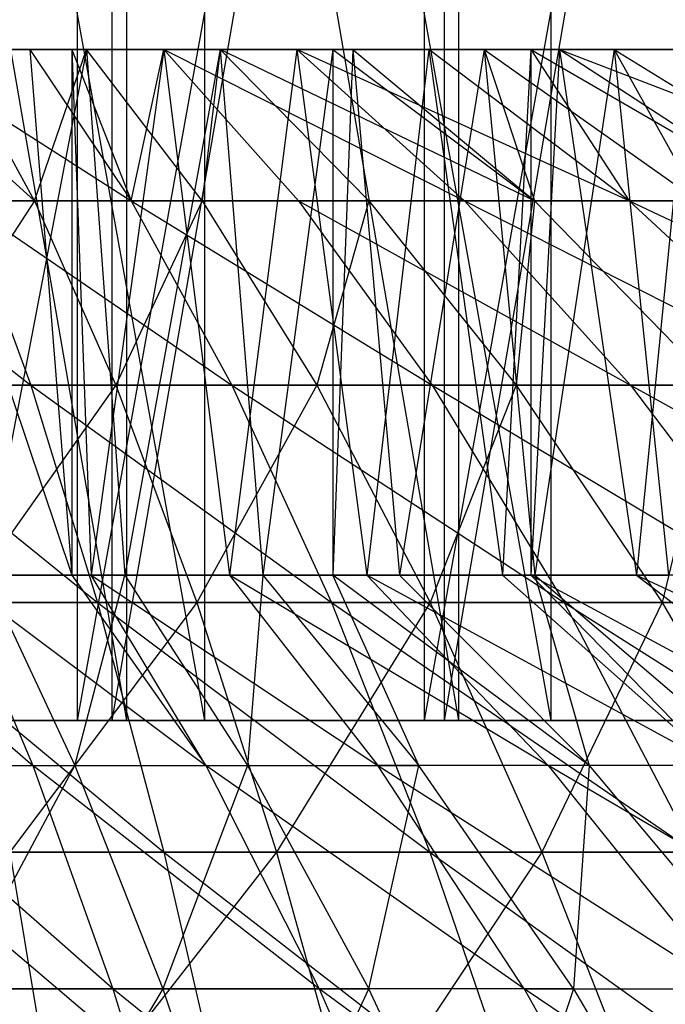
# Model space of a CAD drawing. Extents: x -125 to 125, y -143 to 0.
# Tile 307 of 406: x 1.25 to 3.25, y -26.68 to -23.62. Entities that reach past the tile are written whole.
import ezdxf

# ---------------------------------------------------------------- set-up
doc = ezdxf.new("R2010")
doc.units = 0
doc.header["$LTSCALE"] = 25.4
doc.layers.get('0').update_dxf_attribs({"linetype": 'CONTINUOUS'})

# ---------------------------------------------------------------- blocks, each defined once
blk = doc.blocks.new('NL2500027000_STL_3')
at = {"color": 0}
for p, q in [((0.5415, -19.8, 18.4921), (1.5775, -25.8, 18.4326)), ((0.5415, -19.8, 18.4921), (1.5775, -25.8, 18.4326)), ((1.821, -25.8, 19.9169), (0.7401, -19.8, 19.9863)), ((1.821, -25.8, 19.9169), (0.7401, -19.8, 19.9863)), ((1.4251, -25.8, -19.9492), (2.5031, -19.8, -19.8427)), ((1.4251, -25.8, -19.9492), (2.5031, -19.8, -19.8427)), ((1.4251, -25.8, -19.9492), (1.4251, -19.8, -19.9492)), ((1.4251, -25.8, -19.9492), (1.4251, -19.8, -19.9492)), ((2.5637, -19.8, -18.3215), (1.5323, -25.8, -18.4364)), ((2.5637, -19.8, -18.3215), (1.5323, -25.8, -18.4364)), ((1.5323, -19.8, -18.4364), (1.5323, -25.8, -18.4364)), ((1.5323, -19.8, -18.4364), (1.5323, -25.8, -18.4364)), ((1.5775, -19.8, 18.4326), (1.5775, -25.8, 18.4326)), ((1.5775, -19.8, 18.4326), (1.5775, -25.8, 18.4326)), ((1.5775, -19.8, 18.4326), (2.6086, -25.8, 18.3152)), ((1.5775, -19.8, 18.4326), (2.6086, -25.8, 18.3152)), ((1.821, -25.8, 19.9169), (1.821, -19.8, 19.9169)), ((1.821, -25.8, 19.9169), (1.821, -19.8, 19.9169)), ((2.8967, -25.8, 19.7891), (1.821, -19.8, 19.9169)), ((2.8967, -25.8, 19.7891), (1.821, -19.8, 19.9169)), ((2.5031, -25.8, -19.8427), (3.5737, -19.8, -19.6781)), ((2.5031, -25.8, -19.8427), (3.5737, -19.8, -19.6781)), ((2.5031, -25.8, -19.8427), (2.5031, -19.8, -19.8427)), ((2.5031, -25.8, -19.8427), (2.5031, -19.8, -19.8427)), ((3.5869, -19.8, -18.1489), (2.5637, -25.8, -18.3215)), ((3.5869, -19.8, -18.1489), (2.5637, -25.8, -18.3215)), ((2.5637, -19.8, -18.3215), (2.5637, -25.8, -18.3215)), ((2.5637, -19.8, -18.3215), (2.5637, -25.8, -18.3215)), ((2.6086, -19.8, 18.3152), (2.6086, -25.8, 18.3152)), ((2.6086, -19.8, 18.3152), (2.6086, -25.8, 18.3152)), ((2.8967, -25.8, 19.7891), (2.8967, -19.8, 19.7891)), ((2.8967, -25.8, 19.7891), (2.8967, -19.8, 19.7891)), ((0.7767, -23.7144, -9.9609), (1.2911, -24.1847, -12.393)), ((0.7767, -23.7144, -9.9609), (1.2911, -24.1847, -12.393)), ((1.2766, -23.7144, 9.9093), (0.8578, -23.7144, 9.9543)), ((0.8578, -23.7144, 9.9543), (1.5921, -24.1847, 12.358)), ((0.8578, -23.7144, 9.9543), (1.5921, -24.1847, 12.358)), ((0.8578, -23.7144, 9.9543), (1.4077, -25.3479, 9.8915)), ((1.2766, -23.7144, 9.9093), (0.8578, -23.7144, 9.9543)), ((0.8578, -23.7144, 9.9543), (1.4077, -25.3479, 9.8915)), ((1.2911, -24.1847, -12.393), (1.0353, -23.7144, -9.9374)), ((1.0353, -23.7144, -9.9374), (1.4533, -23.7144, -9.8849)), ((1.2911, -24.1847, -12.393), (1.0353, -23.7144, -9.9374)), ((1.0353, -23.7144, -9.9374), (1.4533, -23.7144, -9.8849)), ((1.4533, -23.7144, -9.8849), (1.14, -25.3479, -9.9259)), ((1.4533, -23.7144, -9.8849), (1.14, -25.3479, -9.9259)), ((1.4077, -23.7144, 9.8915), (1.2766, -23.7144, 9.9093)), ((1.2766, -23.7144, 9.9093), (1.5921, -24.1847, 12.358)), ((1.2766, -23.7144, 9.9093), (1.5921, -24.1847, 12.358)), ((1.2766, -23.7144, 9.9093), (1.4077, -25.3479, 9.8915)), ((1.2766, -23.7144, 9.9093), (1.4077, -25.3479, 9.8915)), ((1.4077, -23.7144, 9.8915), (1.2766, -23.7144, 9.9093)), ((1.2911, -24.1847, -12.393), (1.4533, -23.7144, -9.8849)), ((1.2911, -24.1847, -12.393), (1.4533, -23.7144, -9.8849)), ((1.4077, -23.7144, 9.8915), (1.5921, -24.1847, 12.358)), ((1.6932, -23.7144, 9.8467), (1.4077, -23.7144, 9.8915)), ((1.4077, -23.7144, 9.8915), (1.5921, -24.1847, 12.358)), ((1.4077, -23.7144, 9.8915), (1.4077, -25.3479, 9.8915)), ((1.4077, -23.7144, 9.8915), (1.4077, -25.3479, 9.8915)), ((1.4077, -23.7144, 9.8915), (1.4679, -25.3479, 9.8828)), ((1.4077, -23.7144, 9.8915), (1.4679, -25.3479, 9.8828)), ((1.6932, -23.7144, 9.8467), (1.4077, -23.7144, 9.8915)), ((1.8124, -24.1847, -12.3276), (1.4533, -23.7144, -9.8849)), ((1.4533, -23.7144, -9.8849), (1.8687, -23.7144, -9.8149)), ((1.8124, -24.1847, -12.3276), (1.4533, -23.7144, -9.8849)), ((1.4533, -23.7144, -9.8849), (1.8687, -23.7144, -9.8149)), ((1.4533, -23.7144, -9.8849), (1.5718, -25.3479, -9.8668)), ((1.4533, -23.7144, -9.8849), (1.5718, -25.3479, -9.8668)), ((1.6932, -23.7144, 9.8467), (1.4679, -25.3479, 9.8828)), ((1.6932, -23.7144, 9.8467), (1.4679, -25.3479, 9.8828)), ((1.8687, -23.7144, -9.8149), (1.5718, -25.3479, -9.8668)), ((1.8687, -23.7144, -9.8149), (1.5718, -25.3479, -9.8668)), ((1.5921, -24.1847, 12.358), (1.6932, -23.7144, 9.8467)), ((1.5921, -24.1847, 12.358), (1.6932, -23.7144, 9.8467)), ((1.6932, -23.7144, 9.8467), (2.6274, -24.1847, 12.1799)), ((2.1068, -23.7144, 9.7665), (1.6932, -23.7144, 9.8467)), ((2.1117, -24.1847, 12.2799), (1.6932, -23.7144, 9.8467)), ((2.1117, -24.1847, 12.2799), (1.6932, -23.7144, 9.8467)), ((1.6932, -23.7144, 9.8467), (2.6274, -24.1847, 12.1799)), ((1.6932, -23.7144, 9.8467), (1.8976, -25.3479, 9.8093)), ((1.6932, -23.7144, 9.8467), (1.8976, -25.3479, 9.8093)), ((2.1068, -23.7144, 9.7665), (1.6932, -23.7144, 9.8467)), ((1.8687, -23.7144, -9.8149), (1.8124, -24.1847, -12.3276)), ((1.8687, -23.7144, -9.8149), (1.8124, -24.1847, -12.3276)), ((2.8444, -24.1847, -12.1311), (1.8687, -23.7144, -9.8149)), ((1.8687, -23.7144, -9.8149), (2.2187, -23.7144, -9.7417)), ((2.8444, -24.1847, -12.1311), (1.8687, -23.7144, -9.8149)), ((2.3305, -24.1847, -12.2402), (1.8687, -23.7144, -9.8149)), ((2.3305, -24.1847, -12.2402), (1.8687, -23.7144, -9.8149)), ((1.8687, -23.7144, -9.8149), (2.2187, -23.7144, -9.7417)), ((1.8687, -23.7144, -9.8149), (2.0007, -25.3479, -9.7888)), ((1.8687, -23.7144, -9.8149), (2.0007, -25.3479, -9.7888)), ((2.1068, -23.7144, 9.7665), (1.8976, -25.3479, 9.8093)), ((2.1068, -23.7144, 9.7665), (1.8976, -25.3479, 9.8093)), ((2.2187, -23.7144, -9.7417), (2.0007, -25.3479, -9.7888)), ((2.2187, -23.7144, -9.7417), (2.0007, -25.3479, -9.7888)), ((2.6274, -24.1847, 12.1799), (2.1068, -23.7144, 9.7665)), ((2.6274, -24.1847, 12.1799), (2.1068, -23.7144, 9.7665)), ((3.1386, -24.1847, 12.0583), (2.1068, -23.7144, 9.7665)), ((3.1386, -24.1847, 12.0583), (2.1068, -23.7144, 9.7665)), ((2.5167, -23.7144, 9.669), (2.1068, -23.7144, 9.7665)), ((2.1068, -23.7144, 9.7665), (2.3237, -25.3479, 9.7172)), ((2.1068, -23.7144, 9.7665), (2.3237, -25.3479, 9.7172)), ((2.5167, -23.7144, 9.669), (2.1068, -23.7144, 9.7665)), ((2.2187, -23.7144, -9.7417), (2.8444, -24.1847, -12.1311)), ((2.2187, -23.7144, -9.7417), (2.2808, -23.7144, -9.7274)), ((2.2187, -23.7144, -9.7417), (2.8444, -24.1847, -12.1311)), ((2.2808, -23.7144, -9.7274), (2.2187, -25.3479, -9.7417)), ((2.2808, -23.7144, -9.7274), (2.2187, -25.3479, -9.7417)), ((2.2187, -23.7144, -9.7417), (2.2808, -23.7144, -9.7274)), ((2.2187, -23.7144, -9.7417), (2.2187, -25.3479, -9.7417)), ((2.2187, -23.7144, -9.7417), (2.2187, -25.3479, -9.7417)), ((2.2808, -23.7144, -9.7274), (2.8444, -24.1847, -12.1311)), ((2.2808, -23.7144, -9.7274), (2.8444, -24.1847, -12.1311)), ((2.2808, -23.7144, -9.7274), (2.6888, -23.7144, -9.6226)), ((2.2808, -23.7144, -9.7274), (2.6888, -23.7144, -9.6226)), ((2.2808, -23.7144, -9.7274), (2.4258, -25.3479, -9.6922)), ((2.2808, -23.7144, -9.7274), (2.4258, -25.3479, -9.6922)), ((2.5167, -23.7144, 9.669), (2.3237, -25.3479, 9.7172)), ((2.5167, -23.7144, 9.669), (2.3237, -25.3479, 9.7172)), ((2.6888, -23.7144, -9.6226), (2.4258, -25.3479, -9.6922)), ((2.6888, -23.7144, -9.6226), (2.4258, -25.3479, -9.6922)), ((3.1386, -24.1847, 12.0583), (2.5167, -23.7144, 9.669)), ((3.1386, -24.1847, 12.0583), (2.5167, -23.7144, 9.669)), ((2.8329, -23.7144, 9.5811), (2.5167, -23.7144, 9.669)), ((2.5167, -23.7144, 9.669), (2.7453, -25.3479, 9.6066)), ((2.5167, -23.7144, 9.669), (2.7453, -25.3479, 9.6066)), ((2.8329, -23.7144, 9.5811), (2.5167, -23.7144, 9.669)), ((2.6888, -23.7144, -9.6226), (2.8444, -24.1847, -12.1311)), ((2.6888, -23.7144, -9.6226), (2.8444, -24.1847, -12.1311)), ((2.6888, -23.7144, -9.6226), (3.3533, -24.1847, -12.0004)), ((2.6888, -23.7144, -9.6226), (3.3533, -24.1847, -12.0004)), ((2.6888, -23.7144, -9.6226), (3.0921, -23.7144, -9.5007)), ((2.6888, -23.7144, -9.6226), (3.0921, -23.7144, -9.5007)), ((2.6888, -23.7144, -9.6226), (2.8463, -25.3479, -9.5772)), ((2.6888, -23.7144, -9.6226), (2.8463, -25.3479, -9.5772)), ((2.8329, -23.7144, 9.5811), (2.7453, -25.3479, 9.6066)), ((2.8329, -23.7144, 9.5811), (2.7453, -25.3479, 9.6066)), ((2.9221, -23.7144, 9.5543), (2.8329, -23.7144, 9.5811)), ((2.8329, -23.7144, 9.5811), (3.6441, -24.1847, 11.9153)), ((2.8329, -23.7144, 9.5811), (3.6441, -24.1847, 11.9153)), ((2.8329, -23.7144, 9.5811), (3.1386, -24.1847, 12.0583)), ((2.8329, -23.7144, 9.5811), (3.1386, -24.1847, 12.0583)), ((2.8329, -23.7144, 9.5811), (2.8329, -25.3479, 9.5811)), ((2.8329, -23.7144, 9.5811), (2.8329, -25.3479, 9.5811)), ((2.9221, -23.7144, 9.5543), (2.8329, -23.7144, 9.5811)), ((2.9221, -23.7144, 9.5543), (2.8329, -25.3479, 9.5811)), ((2.9221, -23.7144, 9.5543), (2.8329, -25.3479, 9.5811)), ((3.0921, -23.7144, -9.5007), (2.8463, -25.3479, -9.5772)), ((3.0921, -23.7144, -9.5007), (2.8463, -25.3479, -9.5772)), ((3.3222, -23.7144, 9.4227), (2.9221, -23.7144, 9.5543)), ((2.9221, -23.7144, 9.5543), (4.1432, -24.1847, 11.7511)), ((2.9221, -23.7144, 9.5543), (4.1432, -24.1847, 11.7511)), ((2.9221, -23.7144, 9.5543), (3.6441, -24.1847, 11.9153)), ((2.9221, -23.7144, 9.5543), (3.6441, -24.1847, 11.9153)), ((2.9221, -23.7144, 9.5543), (3.1617, -25.3479, 9.4777)), ((2.9221, -23.7144, 9.5543), (3.1617, -25.3479, 9.4777)), ((3.3222, -23.7144, 9.4227), (2.9221, -23.7144, 9.5543)), ((3.0921, -23.7144, -9.5007), (3.3533, -24.1847, -12.0004)), ((3.0921, -23.7144, -9.5007), (3.3533, -24.1847, -12.0004)), ((3.0921, -23.7144, -9.5007), (3.8562, -24.1847, -11.8484)), ((3.0921, -23.7144, -9.5007), (3.8562, -24.1847, -11.8484)), ((3.0921, -23.7144, -9.5007), (3.4899, -23.7144, -9.3619)), ((3.0921, -23.7144, -9.5007), (3.4899, -23.7144, -9.3619)), ((3.0921, -23.7144, -9.5007), (3.2613, -25.3479, -9.4439)), ((3.0921, -23.7144, -9.5007), (3.2613, -25.3479, -9.4439)), ((3.3222, -23.7144, 9.4227), (3.1617, -25.3479, 9.4777)), ((3.3222, -23.7144, 9.4227), (3.1617, -25.3479, 9.4777)), ((0.5454, -24.1847, 12.4481), (1.2798, -24.7581, 14.8521)), ((0.5454, -24.1847, 12.4481), (1.2798, -24.7581, 14.8521)), ((1.2911, -24.1847, -12.393), (0.7675, -24.1847, -12.4364)), ((1.2911, -24.1847, -12.393), (0.7675, -24.1847, -12.4364)), ((1.2911, -24.1847, -12.393), (0.9182, -24.7581, -14.8788)), ((1.2911, -24.1847, -12.393), (0.9182, -24.7581, -14.8788)), ((1.0697, -24.1847, 12.4141), (1.5921, -24.1847, 12.358)), ((1.0697, -24.1847, 12.4141), (1.5921, -24.1847, 12.358)), ((1.0697, -24.1847, 12.4141), (1.9048, -24.7581, 14.7849)), ((1.0697, -24.1847, 12.4141), (1.9048, -24.7581, 14.7849)), ((1.0697, -24.1847, 12.4141), (1.2798, -24.7581, 14.8521)), ((1.0697, -24.1847, 12.4141), (1.2798, -24.7581, 14.8521)), ((1.8124, -24.1847, -12.3276), (1.2911, -24.1847, -12.393)), ((1.2911, -24.1847, -12.393), (1.5446, -24.7581, -14.8269)), ((1.2911, -24.1847, -12.393), (1.5446, -24.7581, -14.8269)), ((1.8124, -24.1847, -12.3276), (1.2911, -24.1847, -12.393)), ((1.8124, -24.1847, -12.3276), (1.5446, -24.7581, -14.8269)), ((1.8124, -24.1847, -12.3276), (1.5446, -24.7581, -14.8269)), ((1.5921, -24.1847, 12.358), (2.1117, -24.1847, 12.2799)), ((1.5921, -24.1847, 12.358), (2.1117, -24.1847, 12.2799)), ((1.5921, -24.1847, 12.358), (2.5264, -24.7581, 14.6915)), ((1.5921, -24.1847, 12.358), (2.5264, -24.7581, 14.6915)), ((1.5921, -24.1847, 12.358), (1.9048, -24.7581, 14.7849)), ((1.5921, -24.1847, 12.358), (1.9048, -24.7581, 14.7849)), ((2.3305, -24.1847, -12.2402), (1.8124, -24.1847, -12.3276)), ((1.8124, -24.1847, -12.3276), (2.1683, -24.7581, -14.7486)), ((1.8124, -24.1847, -12.3276), (2.1683, -24.7581, -14.7486)), ((2.3305, -24.1847, -12.2402), (1.8124, -24.1847, -12.3276)), ((2.1117, -24.1847, 12.2799), (2.6274, -24.1847, 12.1799)), ((2.1117, -24.1847, 12.2799), (2.6274, -24.1847, 12.1799)), ((2.1117, -24.1847, 12.2799), (3.1435, -24.7581, 14.5719)), ((2.1117, -24.1847, 12.2799), (3.1435, -24.7581, 14.5719)), ((2.1117, -24.1847, 12.2799), (2.5264, -24.7581, 14.6915)), ((2.1117, -24.1847, 12.2799), (2.5264, -24.7581, 14.6915)), ((2.3305, -24.1847, -12.2402), (2.1683, -24.7581, -14.7486)), ((2.3305, -24.1847, -12.2402), (2.1683, -24.7581, -14.7486)), ((2.8444, -24.1847, -12.1311), (2.3305, -24.1847, -12.2402)), ((2.3305, -24.1847, -12.2402), (2.7881, -24.7581, -14.6441)), ((2.3305, -24.1847, -12.2402), (2.7881, -24.7581, -14.6441)), ((2.8444, -24.1847, -12.1311), (2.3305, -24.1847, -12.2402)), ((2.6274, -24.1847, 12.1799), (3.1386, -24.1847, 12.0583)), ((2.6274, -24.1847, 12.1799), (3.1386, -24.1847, 12.0583)), ((2.6274, -24.1847, 12.1799), (3.755, -24.7581, 14.4265)), ((2.6274, -24.1847, 12.1799), (3.755, -24.7581, 14.4265)), ((2.6274, -24.1847, 12.1799), (3.1435, -24.7581, 14.5719)), ((2.6274, -24.1847, 12.1799), (3.1435, -24.7581, 14.5719)), ((2.8444, -24.1847, -12.1311), (2.7881, -24.7581, -14.6441)), ((2.8444, -24.1847, -12.1311), (2.7881, -24.7581, -14.6441)), ((3.3533, -24.1847, -12.0004), (2.8444, -24.1847, -12.1311)), ((2.8444, -24.1847, -12.1311), (3.403, -24.7581, -14.5135)), ((2.8444, -24.1847, -12.1311), (3.403, -24.7581, -14.5135)), ((3.3533, -24.1847, -12.0004), (2.8444, -24.1847, -12.1311)), ((3.1386, -24.1847, 12.0583), (3.6441, -24.1847, 11.9153)), ((3.1386, -24.1847, 12.0583), (3.6441, -24.1847, 11.9153)), ((3.1386, -24.1847, 12.0583), (4.3598, -24.7581, 14.2553)), ((3.1386, -24.1847, 12.0583), (4.3598, -24.7581, 14.2553)), ((3.1386, -24.1847, 12.0583), (3.755, -24.7581, 14.4265)), ((3.1386, -24.1847, 12.0583), (3.755, -24.7581, 14.4265)), ((0.6525, -24.7581, 14.8928), (1.2798, -24.7581, 14.8521)), ((0.6525, -24.7581, 14.8928), (1.2798, -24.7581, 14.8521)), ((0.6525, -24.7581, 14.8928), (1.4876, -25.4333, 17.264)), ((0.6525, -24.7581, 14.8928), (1.4876, -25.4333, 17.264)), ((1.5446, -24.7581, -14.8269), (0.9182, -24.7581, -14.8788)), ((1.5446, -24.7581, -14.8269), (0.9182, -24.7581, -14.8788)), ((1.5446, -24.7581, -14.8269), (1.0673, -25.4333, -17.2951)), ((1.5446, -24.7581, -14.8269), (1.0673, -25.4333, -17.2951)), ((1.2798, -24.7581, 14.8521), (1.9048, -24.7581, 14.7849)), ((1.2798, -24.7581, 14.8521), (1.9048, -24.7581, 14.7849)), ((1.2798, -24.7581, 14.8521), (2.2141, -25.4333, 17.186)), ((1.2798, -24.7581, 14.8521), (2.2141, -25.4333, 17.186)), ((1.2798, -24.7581, 14.8521), (1.4876, -25.4333, 17.264)), ((1.2798, -24.7581, 14.8521), (1.4876, -25.4333, 17.264)), ((2.1683, -24.7581, -14.7486), (1.5446, -24.7581, -14.8269)), ((1.5446, -24.7581, -14.8269), (1.7955, -25.4333, -17.2347)), ((1.5446, -24.7581, -14.8269), (1.7955, -25.4333, -17.2347)), ((2.1683, -24.7581, -14.7486), (1.5446, -24.7581, -14.8269)), ((2.1683, -24.7581, -14.7486), (1.7955, -25.4333, -17.2347)), ((2.1683, -24.7581, -14.7486), (1.7955, -25.4333, -17.2347)), ((1.9048, -24.7581, 14.7849), (2.5264, -24.7581, 14.6915)), ((1.9048, -24.7581, 14.7849), (2.5264, -24.7581, 14.6915)), ((1.9048, -24.7581, 14.7849), (2.9366, -25.4333, 17.0774)), ((1.9048, -24.7581, 14.7849), (2.9366, -25.4333, 17.0774)), ((1.9048, -24.7581, 14.7849), (2.2141, -25.4333, 17.186)), ((1.9048, -24.7581, 14.7849), (2.2141, -25.4333, 17.186)), ((2.7881, -24.7581, -14.6441), (2.1683, -24.7581, -14.7486)), ((2.1683, -24.7581, -14.7486), (2.5204, -25.4333, -17.1437)), ((2.1683, -24.7581, -14.7486), (2.5204, -25.4333, -17.1437)), ((2.7881, -24.7581, -14.6441), (2.1683, -24.7581, -14.7486)), ((2.7881, -24.7581, -14.6441), (2.5204, -25.4333, -17.1437)), ((2.7881, -24.7581, -14.6441), (2.5204, -25.4333, -17.1437)), ((2.5264, -24.7581, 14.6915), (3.1435, -24.7581, 14.5719)), ((2.5264, -24.7581, 14.6915), (3.1435, -24.7581, 14.5719)), ((2.5264, -24.7581, 14.6915), (3.6539, -25.4333, 16.9384)), ((2.5264, -24.7581, 14.6915), (3.6539, -25.4333, 16.9384)), ((2.5264, -24.7581, 14.6915), (2.9366, -25.4333, 17.0774)), ((2.5264, -24.7581, 14.6915), (2.9366, -25.4333, 17.0774)), ((3.403, -24.7581, -14.5135), (2.7881, -24.7581, -14.6441)), ((2.7881, -24.7581, -14.6441), (3.2409, -25.4333, -17.0222)), ((2.7881, -24.7581, -14.6441), (3.2409, -25.4333, -17.0222)), ((3.403, -24.7581, -14.5135), (2.7881, -24.7581, -14.6441)), ((3.1435, -24.7581, 14.5719), (3.755, -24.7581, 14.4265)), ((3.1435, -24.7581, 14.5719), (3.755, -24.7581, 14.4265)), ((3.1435, -24.7581, 14.5719), (4.3648, -25.4333, 16.7693)), ((3.1435, -24.7581, 14.5719), (4.3648, -25.4333, 16.7693)), ((3.1435, -24.7581, 14.5719), (3.6539, -25.4333, 16.9384)), ((3.1435, -24.7581, 14.5719), (3.6539, -25.4333, 16.9384)), ((3.403, -24.7581, -14.5135), (3.2409, -25.4333, -17.0222)), ((3.403, -24.7581, -14.5135), (3.2409, -25.4333, -17.0222)), ((0.601, -25.3479, 9.9731), (1.2866, -25.9403, 12.3476)), ((0.601, -25.3479, 9.9731), (1.2866, -25.9403, 12.3476)), ((1.4077, -25.3479, 9.8915), (1.0354, -25.3479, 9.9374)), ((1.0354, -25.3479, 9.9374), (1.2866, -25.9403, 12.3476)), ((1.0354, -25.3479, 9.9374), (1.2866, -25.9403, 12.3476)), ((1.0354, -25.3479, 9.9374), (1.8239, -25.9403, 12.2797)), ((1.0354, -25.3479, 9.9374), (1.8239, -25.9403, 12.2797)), ((1.4077, -25.3479, 9.8915), (1.0354, -25.3479, 9.9374)), ((1.14, -25.3479, -9.9259), (1.5718, -25.3479, -9.8668)), ((1.14, -25.3479, -9.9259), (1.5718, -25.3479, -9.8668)), ((1.14, -25.3479, -9.9259), (1.4165, -25.9403, -12.3334)), ((1.14, -25.3479, -9.9259), (1.4165, -25.9403, -12.3334)), ((1.4679, -25.3479, 9.8828), (1.4077, -25.3479, 9.8915)), ((1.4077, -25.3479, 9.8915), (1.8239, -25.9403, 12.2797)), ((1.4077, -25.3479, 9.8915), (1.8239, -25.9403, 12.2797)), ((1.4679, -25.3479, 9.8828), (1.4077, -25.3479, 9.8915)), ((1.4165, -25.9403, -12.3334), (1.5718, -25.3479, -9.8668)), ((1.4165, -25.9403, -12.3334), (1.5718, -25.3479, -9.8668)), ((1.8976, -25.3479, 9.8093), (1.4679, -25.3479, 9.8828)), ((1.8239, -25.9403, 12.2797), (1.4679, -25.3479, 9.8828)), ((1.4679, -25.3479, 9.8828), (2.3578, -25.9403, 12.1885)), ((1.8976, -25.3479, 9.8093), (1.4679, -25.3479, 9.8828)), ((1.4679, -25.3479, 9.8828), (2.3578, -25.9403, 12.1885)), ((1.8239, -25.9403, 12.2797), (1.4679, -25.3479, 9.8828)), ((1.5718, -25.3479, -9.8668), (2.0007, -25.3479, -9.7888)), ((1.5718, -25.3479, -9.8668), (2.0007, -25.3479, -9.7888)), ((1.5718, -25.3479, -9.8668), (1.9531, -25.9403, -12.2599)), ((1.5718, -25.3479, -9.8668), (1.9531, -25.9403, -12.2599)), ((2.3237, -25.3479, 9.7172), (1.8976, -25.3479, 9.8093)), ((2.3237, -25.3479, 9.7172), (1.8976, -25.3479, 9.8093)), ((2.8872, -25.9403, 12.0741), (1.8976, -25.3479, 9.8093)), ((1.8976, -25.3479, 9.8093), (2.3578, -25.9403, 12.1885)), ((1.8976, -25.3479, 9.8093), (2.3578, -25.9403, 12.1885)), ((2.8872, -25.9403, 12.0741), (1.8976, -25.3479, 9.8093)), ((2.0007, -25.3479, -9.7888), (1.9531, -25.9403, -12.2599)), ((2.0007, -25.3479, -9.7888), (1.9531, -25.9403, -12.2599)), ((2.0007, -25.3479, -9.7888), (2.2187, -25.3479, -9.7417)), ((2.0007, -25.3479, -9.7888), (2.2187, -25.3479, -9.7417)), ((2.0007, -25.3479, -9.7888), (2.486, -25.9403, -12.163)), ((2.0007, -25.3479, -9.7888), (2.486, -25.9403, -12.163)), ((2.2187, -25.3479, -9.7417), (2.4258, -25.3479, -9.6922)), ((2.486, -25.9403, -12.163), (2.2187, -25.3479, -9.7417)), ((3.0142, -25.9403, -12.043), (2.2187, -25.3479, -9.7417)), ((2.486, -25.9403, -12.163), (2.2187, -25.3479, -9.7417)), ((2.2187, -25.3479, -9.7417), (2.4258, -25.3479, -9.6922)), ((3.0142, -25.9403, -12.043), (2.2187, -25.3479, -9.7417)), ((2.7453, -25.3479, 9.6066), (2.3237, -25.3479, 9.7172)), ((2.7453, -25.3479, 9.6066), (2.3237, -25.3479, 9.7172)), ((3.4112, -25.9403, 11.9366), (2.3237, -25.3479, 9.7172)), ((2.3237, -25.3479, 9.7172), (2.8872, -25.9403, 12.0741)), ((2.3237, -25.3479, 9.7172), (2.8872, -25.9403, 12.0741)), ((3.4112, -25.9403, 11.9366), (2.3237, -25.3479, 9.7172)), ((2.4258, -25.3479, -9.6922), (2.8463, -25.3479, -9.5772)), ((2.4258, -25.3479, -9.6922), (2.8463, -25.3479, -9.5772)), ((2.4258, -25.3479, -9.6922), (3.0142, -25.9403, -12.043)), ((2.4258, -25.3479, -9.6922), (3.0142, -25.9403, -12.043)), ((2.8329, -25.3479, 9.5811), (2.7453, -25.3479, 9.6066)), ((2.7453, -25.3479, 9.6066), (3.4112, -25.9403, 11.9366)), ((2.7453, -25.3479, 9.6066), (3.4112, -25.9403, 11.9366)), ((2.8329, -25.3479, 9.5811), (2.7453, -25.3479, 9.6066)), ((3.1617, -25.3479, 9.4777), (2.8329, -25.3479, 9.5811)), ((2.8329, -25.3479, 9.5811), (3.4112, -25.9403, 11.9366)), ((2.8329, -25.3479, 9.5811), (3.4112, -25.9403, 11.9366)), ((2.8329, -25.3479, 9.5811), (3.9286, -25.9403, 11.7765)), ((2.8329, -25.3479, 9.5811), (3.9286, -25.9403, 11.7765)), ((3.1617, -25.3479, 9.4777), (2.8329, -25.3479, 9.5811)), ((2.8463, -25.3479, -9.5772), (3.2613, -25.3479, -9.4439)), ((2.8463, -25.3479, -9.5772), (3.2613, -25.3479, -9.4439)), ((2.8463, -25.3479, -9.5772), (3.5366, -25.9403, -11.9001)), ((2.8463, -25.3479, -9.5772), (3.5366, -25.9403, -11.9001)), ((2.8463, -25.3479, -9.5772), (3.0142, -25.9403, -12.043)), ((2.8463, -25.3479, -9.5772), (3.0142, -25.9403, -12.043)), ((3.5721, -25.3479, 9.3308), (3.1617, -25.3479, 9.4777)), ((3.1617, -25.3479, 9.4777), (3.9286, -25.9403, 11.7765)), ((3.1617, -25.3479, 9.4777), (3.9286, -25.9403, 11.7765)), ((3.1617, -25.3479, 9.4777), (4.4385, -25.9403, 11.5939)), ((3.1617, -25.3479, 9.4777), (4.4385, -25.9403, 11.5939)), ((3.5721, -25.3479, 9.3308), (3.1617, -25.3479, 9.4777)), ((0.7585, -25.4333, 17.3114), (1.4876, -25.4333, 17.264)), ((0.7585, -25.4333, 17.3114), (1.4876, -25.4333, 17.264)), ((0.7585, -25.4333, 17.3114), (1.6929, -26.2094, 19.6457)), ((0.7585, -25.4333, 17.3114), (1.6929, -26.2094, 19.6457)), ((1.7955, -25.4333, -17.2347), (1.0673, -25.4333, -17.2951)), ((1.7955, -25.4333, -17.2347), (1.0673, -25.4333, -17.2951)), ((1.7955, -25.4333, -17.2347), (1.2146, -26.2094, -19.6811)), ((1.7955, -25.4333, -17.2347), (1.2146, -26.2094, -19.6811)), ((1.4876, -25.4333, 17.264), (2.2141, -25.4333, 17.186)), ((1.4876, -25.4333, 17.264), (2.2141, -25.4333, 17.186)), ((1.4876, -25.4333, 17.264), (2.5195, -26.2094, 19.5569)), ((1.4876, -25.4333, 17.264), (2.5195, -26.2094, 19.5569)), ((1.4876, -25.4333, 17.264), (1.6929, -26.2094, 19.6457)), ((1.4876, -25.4333, 17.264), (1.6929, -26.2094, 19.6457)), ((2.5204, -25.4333, -17.1437), (1.7955, -25.4333, -17.2347)), ((1.7955, -25.4333, -17.2347), (2.0432, -26.2094, -19.6124)), ((1.7955, -25.4333, -17.2347), (2.0432, -26.2094, -19.6124)), ((2.5204, -25.4333, -17.1437), (1.7955, -25.4333, -17.2347)), ((2.5204, -25.4333, -17.1437), (2.0432, -26.2094, -19.6124)), ((2.5204, -25.4333, -17.1437), (2.0432, -26.2094, -19.6124)), ((2.2141, -25.4333, 17.186), (2.9366, -25.4333, 17.0774)), ((2.2141, -25.4333, 17.186), (2.9366, -25.4333, 17.0774)), ((2.2141, -25.4333, 17.186), (3.3418, -26.2094, 19.4333)), ((2.2141, -25.4333, 17.186), (3.3418, -26.2094, 19.4333)), ((2.2141, -25.4333, 17.186), (2.5195, -26.2094, 19.5569)), ((2.2141, -25.4333, 17.186), (2.5195, -26.2094, 19.5569)), ((3.2409, -25.4333, -17.0222), (2.5204, -25.4333, -17.1437)), ((2.5204, -25.4333, -17.1437), (2.8681, -26.2094, -19.5088)), ((2.5204, -25.4333, -17.1437), (2.8681, -26.2094, -19.5088)), ((3.2409, -25.4333, -17.0222), (2.5204, -25.4333, -17.1437)), ((3.2409, -25.4333, -17.0222), (2.8681, -26.2094, -19.5088)), ((3.2409, -25.4333, -17.0222), (2.8681, -26.2094, -19.5088)), ((2.9366, -25.4333, 17.0774), (3.6539, -25.4333, 16.9384)), ((2.9366, -25.4333, 17.0774), (3.6539, -25.4333, 16.9384)), ((2.9366, -25.4333, 17.0774), (4.158, -26.2094, 19.2751)), ((2.9366, -25.4333, 17.0774), (4.158, -26.2094, 19.2751)), ((2.9366, -25.4333, 17.0774), (3.3418, -26.2094, 19.4333)), ((2.9366, -25.4333, 17.0774), (3.3418, -26.2094, 19.4333)), ((3.9556, -25.4333, -16.8705), (3.2409, -25.4333, -17.0222)), ((3.2409, -25.4333, -17.0222), (3.688, -26.2094, -19.3705)), ((3.2409, -25.4333, -17.0222), (3.688, -26.2094, -19.3705)), ((3.9556, -25.4333, -16.8705), (3.2409, -25.4333, -17.0222)), ((0.343, -25.8, -19.9971), (1.5323, -25.8, -18.4364)), ((0.343, -25.8, -19.9971), (1.5323, -25.8, -18.4364)), ((0.343, -25.8, -19.9971), (1.4251, -25.8, -19.9492)), ((0.343, -25.8, -19.9971), (1.4251, -25.8, -19.9492)), ((1.5323, -25.8, -18.4364), (0.4962, -25.8, -18.4933)), ((1.5323, -25.8, -18.4364), (0.4962, -25.8, -18.4933)), ((1.821, -25.8, 19.9169), (0.5415, -25.8, 18.4921)), ((0.5415, -25.8, 18.4921), (1.5775, -25.8, 18.4326)), ((1.821, -25.8, 19.9169), (0.5415, -25.8, 18.4921)), ((0.5415, -25.8, 18.4921), (1.5775, -25.8, 18.4326)), ((1.821, -25.8, 19.9169), (0.7401, -25.8, 19.9863)), ((1.821, -25.8, 19.9169), (0.7401, -25.8, 19.9863)), ((1.4251, -25.8, -19.9492), (1.5323, -25.8, -18.4364)), ((1.4251, -25.8, -19.9492), (1.5323, -25.8, -18.4364)), ((1.4251, -25.8, -19.9492), (2.5637, -25.8, -18.3215)), ((1.4251, -25.8, -19.9492), (2.5637, -25.8, -18.3215)), ((1.4251, -25.8, -19.9492), (2.5031, -25.8, -19.8427)), ((1.4251, -25.8, -19.9492), (2.5031, -25.8, -19.8427)), ((2.5637, -25.8, -18.3215), (1.5323, -25.8, -18.4364)), ((2.5637, -25.8, -18.3215), (1.5323, -25.8, -18.4364)), ((2.8967, -25.8, 19.7891), (1.5775, -25.8, 18.4326)), ((1.5775, -25.8, 18.4326), (2.6086, -25.8, 18.3152)), ((2.8967, -25.8, 19.7891), (1.5775, -25.8, 18.4326)), ((1.821, -25.8, 19.9169), (1.5775, -25.8, 18.4326)), ((1.821, -25.8, 19.9169), (1.5775, -25.8, 18.4326)), ((1.5775, -25.8, 18.4326), (2.6086, -25.8, 18.3152)), ((2.8967, -25.8, 19.7891), (1.821, -25.8, 19.9169)), ((2.8967, -25.8, 19.7891), (1.821, -25.8, 19.9169)), ((2.5031, -25.8, -19.8427), (2.5637, -25.8, -18.3215)), ((2.5031, -25.8, -19.8427), (2.5637, -25.8, -18.3215)), ((2.5031, -25.8, -19.8427), (3.5869, -25.8, -18.1489)), ((2.5031, -25.8, -19.8427), (3.5869, -25.8, -18.1489)), ((2.5031, -25.8, -19.8427), (3.5737, -25.8, -19.6781)), ((2.5031, -25.8, -19.8427), (3.5737, -25.8, -19.6781)), ((3.5869, -25.8, -18.1489), (2.5637, -25.8, -18.3215)), ((3.5869, -25.8, -18.1489), (2.5637, -25.8, -18.3215)), ((3.9638, -25.8, 19.6033), (2.6086, -25.8, 18.3152)), ((2.6086, -25.8, 18.3152), (3.6314, -25.8, 18.1401)), ((3.9638, -25.8, 19.6033), (2.6086, -25.8, 18.3152)), ((2.8967, -25.8, 19.7891), (2.6086, -25.8, 18.3152)), ((2.8967, -25.8, 19.7891), (2.6086, -25.8, 18.3152)), ((2.6086, -25.8, 18.3152), (3.6314, -25.8, 18.1401)), ((3.9638, -25.8, 19.6033), (2.8967, -25.8, 19.7891)), ((3.9638, -25.8, 19.6033), (2.8967, -25.8, 19.7891)), ((0.7467, -25.9403, 12.392), (1.2866, -25.9403, 12.3476)), ((1.5349, -26.6347, 14.7308), (0.7467, -25.9403, 12.392)), ((1.5349, -26.6347, 14.7308), (0.7467, -25.9403, 12.392)), ((0.7467, -25.9403, 12.392), (1.2866, -25.9403, 12.3476)), ((0.8771, -25.9403, -12.3834), (1.4165, -25.9403, -12.3334)), ((0.8771, -25.9403, -12.3834), (1.4165, -25.9403, -12.3334)), ((1.0464, -26.6347, -14.7735), (1.4165, -25.9403, -12.3334)), ((1.0464, -26.6347, -14.7735), (1.4165, -25.9403, -12.3334)), ((1.2866, -25.9403, 12.3476), (1.8239, -25.9403, 12.2797)), ((2.176, -26.6347, 14.6498), (1.2866, -25.9403, 12.3476)), ((1.2866, -25.9403, 12.3476), (1.5349, -26.6347, 14.7308)), ((1.2866, -25.9403, 12.3476), (1.5349, -26.6347, 14.7308)), ((2.176, -26.6347, 14.6498), (1.2866, -25.9403, 12.3476)), ((1.2866, -25.9403, 12.3476), (1.8239, -25.9403, 12.2797)), ((1.4165, -25.9403, -12.3334), (1.9531, -25.9403, -12.2599)), ((1.4165, -25.9403, -12.3334), (1.9531, -25.9403, -12.2599)), ((1.4165, -25.9403, -12.3334), (1.6898, -26.6347, -14.7138)), ((1.4165, -25.9403, -12.3334), (1.6898, -26.6347, -14.7138)), ((1.9531, -25.9403, -12.2599), (1.6898, -26.6347, -14.7138)), ((1.9531, -25.9403, -12.2599), (1.6898, -26.6347, -14.7138)), ((2.8129, -26.6347, 14.541), (1.8239, -25.9403, 12.2797)), ((1.8239, -25.9403, 12.2797), (2.3578, -25.9403, 12.1885)), ((1.8239, -25.9403, 12.2797), (2.3578, -25.9403, 12.1885)), ((1.8239, -25.9403, 12.2797), (2.176, -26.6347, 14.6498)), ((1.8239, -25.9403, 12.2797), (2.176, -26.6347, 14.6498)), ((2.8129, -26.6347, 14.541), (1.8239, -25.9403, 12.2797)), ((1.9531, -25.9403, -12.2599), (2.486, -25.9403, -12.163)), ((1.9531, -25.9403, -12.2599), (2.486, -25.9403, -12.163)), ((1.9531, -25.9403, -12.2599), (2.33, -26.6347, -14.6261)), ((1.9531, -25.9403, -12.2599), (2.33, -26.6347, -14.6261)), ((2.33, -26.6347, -14.6261), (2.486, -25.9403, -12.163)), ((2.33, -26.6347, -14.6261), (2.486, -25.9403, -12.163)), ((2.8129, -26.6347, 14.541), (2.3578, -25.9403, 12.1885)), ((2.3578, -25.9403, 12.1885), (3.4445, -26.6347, 14.4044)), ((2.8129, -26.6347, 14.541), (2.3578, -25.9403, 12.1885)), ((2.8872, -25.9403, 12.0741), (2.3578, -25.9403, 12.1885)), ((2.8872, -25.9403, 12.0741), (2.3578, -25.9403, 12.1885)), ((2.3578, -25.9403, 12.1885), (3.4445, -26.6347, 14.4044)), ((2.9658, -26.6347, -14.5105), (2.486, -25.9403, -12.163)), ((2.9658, -26.6347, -14.5105), (2.486, -25.9403, -12.163)), ((3.0142, -25.9403, -12.043), (2.486, -25.9403, -12.163)), ((3.0142, -25.9403, -12.043), (2.486, -25.9403, -12.163)), ((3.4112, -25.9403, 11.9366), (2.8872, -25.9403, 12.0741)), ((3.4112, -25.9403, 11.9366), (2.8872, -25.9403, 12.0741)), ((4.0695, -26.6347, 14.2405), (2.8872, -25.9403, 12.0741)), ((2.8872, -25.9403, 12.0741), (3.4445, -26.6347, 14.4044)), ((2.8872, -25.9403, 12.0741), (3.4445, -26.6347, 14.4044)), ((4.0695, -26.6347, 14.2405), (2.8872, -25.9403, 12.0741)), ((3.0142, -25.9403, -12.043), (2.9658, -26.6347, -14.5105)), ((3.0142, -25.9403, -12.043), (2.9658, -26.6347, -14.5105)), ((3.5366, -25.9403, -11.9001), (3.0142, -25.9403, -12.043)), ((3.0142, -25.9403, -12.043), (3.5959, -26.6347, -14.3674)), ((3.0142, -25.9403, -12.043), (3.5959, -26.6347, -14.3674)), ((3.5366, -25.9403, -11.9001), (3.0142, -25.9403, -12.043)), ((0.8632, -26.2094, 19.6996), (1.6929, -26.2094, 19.6457)), ((0.8632, -26.2094, 19.6996), (1.6929, -26.2094, 19.6457)), ((0.8632, -26.2094, 19.6996), (1.8951, -27.0849, 21.9929)), ((0.8632, -26.2094, 19.6996), (1.8951, -27.0849, 21.9929)), ((2.0432, -26.2094, -19.6124), (1.2146, -26.2094, -19.6811)), ((1.2146, -26.2094, -19.6811), (1.3597, -27.0849, -22.0325)), ((1.2146, -26.2094, -19.6811), (1.3597, -27.0849, -22.0325)), ((2.0432, -26.2094, -19.6124), (1.2146, -26.2094, -19.6811)), ((2.0432, -26.2094, -19.6124), (1.3597, -27.0849, -22.0325)), ((2.0432, -26.2094, -19.6124), (1.3597, -27.0849, -22.0325)), ((1.6929, -26.2094, 19.6457), (2.5195, -26.2094, 19.5569)), ((1.6929, -26.2094, 19.6457), (2.5195, -26.2094, 19.5569)), ((1.6929, -26.2094, 19.6457), (2.8206, -27.0849, 21.8934)), ((1.6929, -26.2094, 19.6457), (2.8206, -27.0849, 21.8934)), ((1.6929, -26.2094, 19.6457), (1.8951, -27.0849, 21.9929)), ((1.6929, -26.2094, 19.6457), (1.8951, -27.0849, 21.9929)), ((2.8681, -26.2094, -19.5088), (2.0432, -26.2094, -19.6124)), ((2.0432, -26.2094, -19.6124), (2.2873, -27.0849, -21.9556)), ((2.0432, -26.2094, -19.6124), (2.2873, -27.0849, -21.9556)), ((2.8681, -26.2094, -19.5088), (2.0432, -26.2094, -19.6124)), ((2.8681, -26.2094, -19.5088), (2.2873, -27.0849, -21.9556)), ((2.8681, -26.2094, -19.5088), (2.2873, -27.0849, -21.9556)), ((2.5195, -26.2094, 19.5569), (3.3418, -26.2094, 19.4333)), ((2.5195, -26.2094, 19.5569), (3.3418, -26.2094, 19.4333)), ((2.5195, -26.2094, 19.5569), (3.741, -27.0849, 21.7551)), ((2.5195, -26.2094, 19.5569), (3.741, -27.0849, 21.7551)), ((2.5195, -26.2094, 19.5569), (2.8206, -27.0849, 21.8934)), ((2.5195, -26.2094, 19.5569), (2.8206, -27.0849, 21.8934)), ((3.688, -26.2094, -19.3705), (2.8681, -26.2094, -19.5088)), ((2.8681, -26.2094, -19.5088), (3.2108, -27.0849, -21.8396)), ((2.8681, -26.2094, -19.5088), (3.2108, -27.0849, -21.8396)), ((3.688, -26.2094, -19.3705), (2.8681, -26.2094, -19.5088)), ((1.5349, -26.6347, 14.7308), (0.8909, -26.6347, 14.7837)), ((1.5349, -26.6347, 14.7308), (0.8909, -26.6347, 14.7837)), ((1.0464, -26.6347, -14.7735), (1.6898, -26.6347, -14.7138)), ((1.0464, -26.6347, -14.7735), (1.6898, -26.6347, -14.7138)), ((1.6898, -26.6347, -14.7138), (1.2135, -27.4297, -17.1322)), ((1.6898, -26.6347, -14.7138), (1.2135, -27.4297, -17.1322)), ((2.176, -26.6347, 14.6498), (1.5349, -26.6347, 14.7308)), ((2.176, -26.6347, 14.6498), (1.5349, -26.6347, 14.7308)), ((2.5234, -27.4297, 16.9887), (1.5349, -26.6347, 14.7308)), ((1.5349, -26.6347, 14.7308), (1.7799, -27.4297, 17.0826)), ((1.5349, -26.6347, 14.7308), (1.7799, -27.4297, 17.0826)), ((2.5234, -27.4297, 16.9887), (1.5349, -26.6347, 14.7308)), ((1.6898, -26.6347, -14.7138), (2.33, -26.6347, -14.6261)), ((1.6898, -26.6347, -14.7138), (2.33, -26.6347, -14.6261)), ((1.6898, -26.6347, -14.7138), (1.9596, -27.4297, -17.0629)), ((1.6898, -26.6347, -14.7138), (1.9596, -27.4297, -17.0629)), ((1.9596, -27.4297, -17.0629), (2.33, -26.6347, -14.6261)), ((1.9596, -27.4297, -17.0629), (2.33, -26.6347, -14.6261)), ((2.8129, -26.6347, 14.541), (2.176, -26.6347, 14.6498)), ((2.8129, -26.6347, 14.541), (2.176, -26.6347, 14.6498)), ((3.262, -27.4297, 16.8625), (2.176, -26.6347, 14.6498)), ((2.176, -26.6347, 14.6498), (2.5234, -27.4297, 16.9887)), ((2.176, -26.6347, 14.6498), (2.5234, -27.4297, 16.9887)), ((3.262, -27.4297, 16.8625), (2.176, -26.6347, 14.6498)), ((2.702, -27.4297, -16.9612), (2.33, -26.6347, -14.6261)), ((2.702, -27.4297, -16.9612), (2.33, -26.6347, -14.6261)), ((2.9658, -26.6347, -14.5105), (2.33, -26.6347, -14.6261)), ((2.9658, -26.6347, -14.5105), (2.33, -26.6347, -14.6261)), ((2.9658, -26.6347, -14.5105), (2.702, -27.4297, -16.9612)), ((2.9658, -26.6347, -14.5105), (2.702, -27.4297, -16.9612)), ((3.9944, -27.4297, 16.7042), (2.8129, -26.6347, 14.541)), ((2.8129, -26.6347, 14.541), (3.4445, -26.6347, 14.4044)), ((2.8129, -26.6347, 14.541), (3.4445, -26.6347, 14.4044)), ((2.8129, -26.6347, 14.541), (3.262, -27.4297, 16.8625)), ((2.8129, -26.6347, 14.541), (3.262, -27.4297, 16.8625)), ((3.9944, -27.4297, 16.7042), (2.8129, -26.6347, 14.541)), ((2.9658, -26.6347, -14.5105), (3.5959, -26.6347, -14.3674)), ((2.9658, -26.6347, -14.5105), (3.5959, -26.6347, -14.3674)), ((2.9658, -26.6347, -14.5105), (3.4393, -27.4297, -16.8272)), ((2.9658, -26.6347, -14.5105), (3.4393, -27.4297, -16.8272))]:
    blk.add_line(p, q, dxfattribs=at)

msp = doc.modelspace()

# ---------------------------------------------------------------- block references
at = {"color": 253}
msp.add_blockref('NL2500027000_STL_3', (0, 0), dxfattribs=at)

doc.saveas('drawing.dxf')
